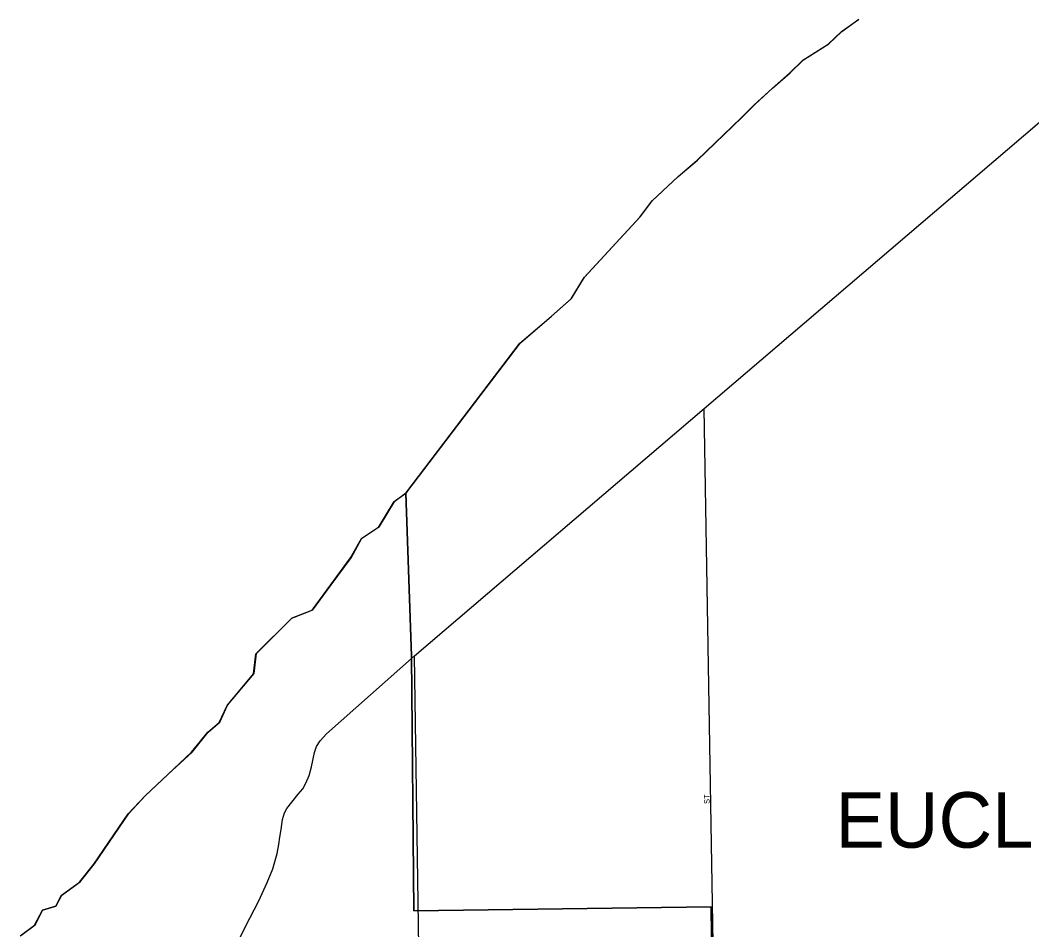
# Model space of a CAD drawing. Extents: x 2010165 to 2382125, y 1060529 to 1407316.
# Drawn here: x 2225000 to 2234114, y 1308690 to 1316886 of the extents above; entities that cross this region are included whole.
import ezdxf

# ---------------------------------------------------------------- set-up
doc = ezdxf.new("R2010")
doc.units = 0
for name, color, linetype in [('GM_X_City_Street', 7, 'Continuous'), ('GM_X_City_Street_Text', 7, 'Continuous'), ('GM_X_Corporation', 7, 'Continuous'), ('GM_X_Corporation_Text', 7, 'Continuous'), ('GM_X_County', 7, 'Continuous'), ('GM_X_Major_Lake', 7, 'Continuous'), ('GM_X_State_Route', 7, 'Continuous')]:
    doc.layers.add(name, color=color, linetype=linetype)

msp = doc.modelspace()

# ---------------------------------------------------------------- linework, layer by layer
at = {"layer": 'GM_X_City_Street'}
for points in [[(2231239.1, 1308749.6), (2231161.4, 1313386.3)], [(2228588, 1308737.8), (2228551.1, 1311159.1)], [(2228627.4, 1305337.6), (2228622.6, 1306468.3), (2228588, 1308737.8)], [(2231284, 1306564.7), (2231242.3, 1308559.2), (2231239.1, 1308749.6)]]:
    msp.add_lwpolyline(points, dxfattribs=at)
at = {"layer": 'GM_X_Corporation'}
for points in [[(2231246.8, 1307095.9), (2231225.8, 1308895.9), (2228546, 1308860.7), (2228526.3, 1311154.9), (2228474.5, 1312624.7), (2229502.7, 1313976.8), (2229783.1, 1314216.6), (2229964.1, 1314375), (2230080.4, 1314566.9), (2230582.3, 1315110.1), (2230693.1, 1315259.7), (2230923.6, 1315474.9), (2231098.6, 1315623.3), (2231495.9, 1316006.8), (2231613.1, 1316122.4), (2231774.1, 1316270.6), (2231931.2, 1316408.8), (2232052.3, 1316526.5), (2232279.6, 1316671.4), (2232398.8, 1316783), (2232552.2, 1316893)], [(2225000.5, 1308634.9), (2225129.9, 1308730.6), (2225200.7, 1308867.8), (2225320.7, 1308903.2), (2225371.8, 1309000.1), (2225535.1, 1309120.2), (2225663.8, 1309282.1), (2225974, 1309735), (2226122.8, 1309895.1), (2226329.4, 1310089.9), (2226544, 1310288.9), (2226690.6, 1310469.1), (2226794, 1310558.5), (2226864.6, 1310709.7), (2227102.4, 1310997.2), (2227124.5, 1311176.1), (2227446.2, 1311498.6), (2227632.1, 1311568.8), (2227796.2, 1311795.3), (2227976.2, 1312040), (2228074.7, 1312215.7), (2228232.1, 1312321.7), (2228370.1, 1312547.9), (2228474.5, 1312624.7), (2228526.3, 1311154.9), (2228546, 1308860.7), (2231225.8, 1308895.9), (2231246.8, 1307095.9)]]:
    msp.add_lwpolyline(points, dxfattribs=at)
at = {"layer": 'GM_X_County'}
msp.add_lwpolyline([(2225000.5, 1308634.9), (2225129.9, 1308730.6), (2225200.7, 1308867.8), (2225320.7, 1308903.2), (2225371.8, 1309000.1), (2225535.1, 1309120.2), (2225663.8, 1309282.1), (2225974, 1309735), (2226122.8, 1309895.1), (2226329.4, 1310089.9), (2226544, 1310288.9), (2226690.6, 1310469.1), (2226794, 1310558.5), (2226864.6, 1310709.7), (2227102.4, 1310997.2), (2227124.5, 1311176.1), (2227446.2, 1311498.6), (2227632.1, 1311568.8), (2227796.2, 1311795.3), (2227976.2, 1312040), (2228074.7, 1312215.7), (2228232.1, 1312321.7), (2228370.1, 1312547.9), (2228479.6, 1312631.4), (2229502.7, 1313976.8), (2229783.1, 1314216.6), (2229964.1, 1314375), (2230080.4, 1314566.9), (2230582.3, 1315110.1), (2230693.1, 1315259.7), (2230923.6, 1315474.9), (2231098.6, 1315623.3), (2231495.9, 1316006.8), (2231613.1, 1316122.4), (2231774.1, 1316270.6), (2231931.2, 1316408.8), (2232052.3, 1316526.5), (2232279.6, 1316671.4), (2232398.8, 1316783), (2232552.2, 1316893)], dxfattribs=at)
at = {"layer": 'GM_X_Major_Lake'}
msp.add_lwpolyline([(2225004.9, 1308637.5), (2225134.3, 1308733.2), (2225205.1, 1308870.4), (2225325.1, 1308905.8), (2225376.3, 1309002.7), (2225539.6, 1309122.8), (2225668.3, 1309284.7), (2225978.5, 1309737.6), (2226127.3, 1309897.7), (2226333.9, 1310092.6), (2226548.5, 1310291.5), (2226695.1, 1310471.7), (2226798.5, 1310561.1), (2226869.1, 1310712.3), (2227106.8, 1310999.8), (2227129, 1311178.7), (2227450.6, 1311501.2), (2227636.5, 1311571.4), (2227800.6, 1311797.9), (2227980.7, 1312042.7), (2228079.1, 1312218.3), (2228236.5, 1312324.3), (2228374.6, 1312550.6), (2228484, 1312634), (2229507.2, 1313979.4), (2229787.6, 1314219.2), (2229968.5, 1314377.6), (2230084.9, 1314569.5), (2230586.8, 1315112.7), (2230697.6, 1315262.4), (2230928.1, 1315477.5), (2231103.1, 1315625.9), (2231500.4, 1316009.4), (2231617.6, 1316125.1), (2231778.5, 1316273.3), (2231935.6, 1316411.4), (2232056.8, 1316529.1), (2232284, 1316674), (2232403.3, 1316785.6), (2232556.6, 1316895.6)], dxfattribs=at)
at = {"layer": 'GM_X_State_Route'}
for points in [[(2233896.5, 1315721.3), (2234781.4, 1316476.7), (2234965.3, 1316640), (2235180.3, 1316822.1), (2235401.2, 1317014.2), (2235612.2, 1317192.2), (2235811.2, 1317362.1), (2235970.5, 1317499.7), (2236129.7, 1317631.2), (2236290.9, 1317776.8), (2236369.6, 1317843.5)], [(2228551.1, 1311159.1), (2231161.4, 1313386.3), (2233896.5, 1315721.3)], [(2226602.2, 1307841.3), (2227025.9, 1308714.2), (2227148.7, 1308951.7), (2227226.3, 1309116.8), (2227277.3, 1309239), (2227313.8, 1309377.7), (2227330.3, 1309457.9), (2227337.9, 1309522.9), (2227350.3, 1309593), (2227363.1, 1309682.4), (2227381, 1309742.9), (2227401.4, 1309781.8), (2227505.7, 1309912), (2227546, 1309960.8), (2227572.3, 1310011.9), (2227603.4, 1310081), (2227625, 1310158.8), (2227653.1, 1310286.3), (2227668.9, 1310342.3), (2227701.4, 1310391.1), (2227761.1, 1310454.4), (2228551.1, 1311159.1)]]:
    msp.add_lwpolyline(points, dxfattribs=at)

# ---------------------------------------------------------------- texts
at = {"layer": 'GM_X_City_Street_Text'}
msp.add_text('ST', height=50, rotation=90, dxfattribs=at).set_placement((2231211.5, 1309823.8))
at = {"layer": 'GM_X_Corporation_Text'}
msp.add_text('EUCLID', height=500, rotation=0.00001, dxfattribs=at).set_placement((2232345.1, 1309429.3))

doc.saveas('drawing.dxf')
